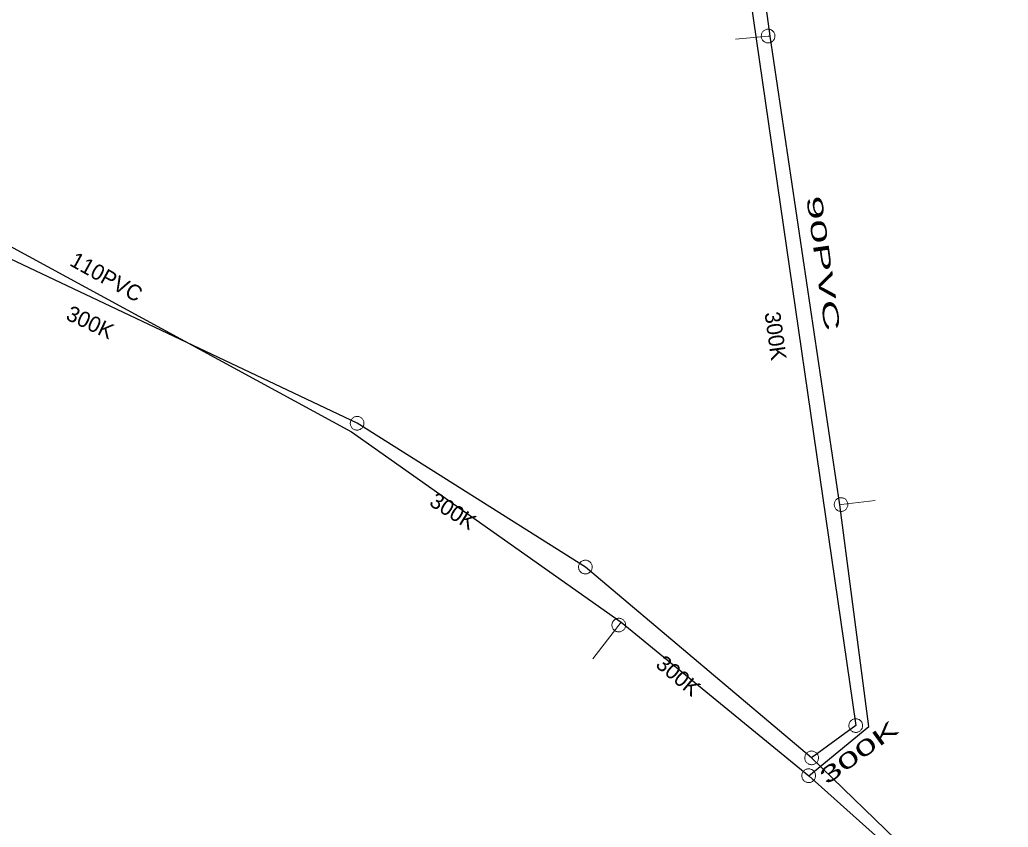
# Model space of a CAD drawing. Extents: x -741806 to -738704, y -1059275 to -1055387.
# Drawn here: x -740409.8 to -740346.6, y -1057628.5 to -1057576.9 of the extents above; entities that cross this region are included whole.
import ezdxf

# ---------------------------------------------------------------- set-up
doc = ezdxf.new("R2010")
doc.units = 0
doc.header["$LTSCALE"] = 0.4
for name, color, linetype, lineweight in [('2', 7, 'Continuous', 25), ('21', 7, 'Continuous', 13), ('3', 7, 'Continuous', 13), ('51', 7, 'Continuous', 13), ('52', 7, 'Continuous', 25)]:
    doc.layers.add(name, color=color, linetype=linetype, lineweight=lineweight)
doc.layers.add('5', color=7, linetype='Continuous')
doc.layers.add('53', color=7, linetype='Continuous')

msp = doc.modelspace()

# ---------------------------------------------------------------- linework, layer by layer
at = {"layer": '2'}
for p, q in [((-740363.55, -1057572.7), (-740356.39, -1057622.03)), ((-740388.249, -1057602.723), (-740420.289, -1057587.53)), ((-740373.666, -1057611.902), (-740388.249, -1057602.723)), ((-740359.21, -1057624.09), (-740373.666, -1057611.902)), ((-740356.39, -1057622.03), (-740359.21, -1057624.09)), ((-740346.649, -1057636.22), (-740359.21, -1057624.09))]:
    msp.add_line(p, q, dxfattribs=at)
at = {"layer": '21'}
for points in [[(-740361.855, -1057578.006), (-740361.989, -1057577.99), (-740364.079, -1057578.196)], [(-740357.41, -1057607.926), (-740357.329, -1057607.909), (-740355.149, -1057607.642)], [(-740371.388, -1057615.413), (-740371.53, -1057615.61), (-740373.197, -1057617.759)]]:
    msp.add_lwpolyline(points, dxfattribs=at)
at = {"layer": '3'}
for points in [[(-740388.619, -1057602.489), (-740388.64, -1057602.528), (-740388.658, -1057602.57), (-740388.672, -1057602.615), (-740388.681, -1057602.659), (-740388.685, -1057602.705), (-740388.685, -1057602.751), (-740388.679, -1057602.796), (-740388.669, -1057602.841), (-740388.654, -1057602.884), (-740388.635, -1057602.925), (-740388.611, -1057602.965), (-740388.584, -1057603.002), (-740388.553, -1057603.035), (-740388.519, -1057603.066), (-740388.481, -1057603.092), (-740388.441, -1057603.115), (-740388.399, -1057603.132), (-740388.356, -1057603.146), (-740388.31, -1057603.155), (-740388.264, -1057603.159), (-740388.219, -1057603.158), (-740388.174, -1057603.153), (-740388.129, -1057603.142), (-740388.086, -1057603.128), (-740388.044, -1057603.108), (-740388.005, -1057603.084), (-740387.968, -1057603.058), (-740387.934, -1057603.026), (-740387.904, -1057602.992), (-740387.878, -1057602.954), (-740387.856, -1057602.915), (-740387.838, -1057602.873), (-740387.824, -1057602.829), (-740387.815, -1057602.783), (-740387.811, -1057602.739), (-740387.811, -1057602.692), (-740387.817, -1057602.647), (-740387.827, -1057602.602), (-740387.842, -1057602.559), (-740387.861, -1057602.518), (-740387.885, -1057602.478), (-740387.912, -1057602.441), (-740387.943, -1057602.407), (-740387.977, -1057602.378), (-740388.015, -1057602.351), (-740388.055, -1057602.329), (-740388.097, -1057602.311), (-740388.14, -1057602.297), (-740388.186, -1057602.289), (-740388.232, -1057602.285), (-740388.277, -1057602.286), (-740388.323, -1057602.29), (-740388.367, -1057602.301), (-740388.41, -1057602.315), (-740388.452, -1057602.335), (-740388.492, -1057602.358), (-740388.528, -1057602.385), (-740388.562, -1057602.417), (-740388.592, -1057602.451), (-740388.618, -1057602.488)], [(-740374, -1057611.619), (-740374.027, -1057611.655), (-740374.05, -1057611.694), (-740374.07, -1057611.736), (-740374.085, -1057611.779), (-740374.095, -1057611.823), (-740374.101, -1057611.869), (-740374.102, -1057611.915), (-740374.099, -1057611.961), (-740374.089, -1057612.005), (-740374.076, -1057612.049), (-740374.058, -1057612.091), (-740374.037, -1057612.132), (-740374.01, -1057612.169), (-740373.981, -1057612.204), (-740373.947, -1057612.235), (-740373.91, -1057612.263), (-740373.871, -1057612.286), (-740373.83, -1057612.306), (-740373.786, -1057612.321), (-740373.741, -1057612.331), (-740373.696, -1057612.337), (-740373.651, -1057612.338), (-740373.605, -1057612.334), (-740373.56, -1057612.326), (-740373.516, -1057612.312), (-740373.474, -1057612.294), (-740373.434, -1057612.272), (-740373.396, -1057612.246), (-740373.362, -1057612.216), (-740373.33, -1057612.182), (-740373.303, -1057612.146), (-740373.279, -1057612.107), (-740373.259, -1057612.065), (-740373.245, -1057612.021), (-740373.234, -1057611.978), (-740373.228, -1057611.932), (-740373.228, -1057611.887), (-740373.232, -1057611.84), (-740373.241, -1057611.796), (-740373.253, -1057611.753), (-740373.271, -1057611.71), (-740373.293, -1057611.669), (-740373.319, -1057611.632), (-740373.349, -1057611.597), (-740373.383, -1057611.566), (-740373.419, -1057611.538), (-740373.458, -1057611.514), (-740373.5, -1057611.495), (-740373.543, -1057611.481), (-740373.588, -1057611.47), (-740373.633, -1057611.465), (-740373.679, -1057611.463), (-740373.725, -1057611.468), (-740373.77, -1057611.476), (-740373.814, -1057611.489), (-740373.856, -1057611.507), (-740373.896, -1057611.529), (-740373.934, -1057611.556), (-740373.968, -1057611.586), (-740373.999, -1057611.618)], [(-740356.743, -1057622.287), (-740356.715, -1057622.322), (-740356.682, -1057622.354), (-740356.646, -1057622.383), (-740356.608, -1057622.408), (-740356.567, -1057622.429), (-740356.524, -1057622.445), (-740356.48, -1057622.457), (-740356.435, -1057622.464), (-740356.389, -1057622.466), (-740356.344, -1057622.464), (-740356.298, -1057622.456), (-740356.253, -1057622.445), (-740356.211, -1057622.428), (-740356.17, -1057622.407), (-740356.132, -1057622.382), (-740356.096, -1057622.353), (-740356.064, -1057622.32), (-740356.035, -1057622.285), (-740356.011, -1057622.246), (-740355.99, -1057622.205), (-740355.974, -1057622.163), (-740355.962, -1057622.119), (-740355.955, -1057622.073), (-740355.952, -1057622.028), (-740355.955, -1057621.982), (-740355.963, -1057621.937), (-740355.974, -1057621.893), (-740355.991, -1057621.849), (-740356.012, -1057621.809), (-740356.038, -1057621.771), (-740356.066, -1057621.735), (-740356.098, -1057621.703), (-740356.134, -1057621.674), (-740356.173, -1057621.649), (-740356.213, -1057621.629), (-740356.256, -1057621.612), (-740356.3, -1057621.601), (-740356.346, -1057621.594), (-740356.391, -1057621.592), (-740356.437, -1057621.594), (-740356.482, -1057621.601), (-740356.527, -1057621.613), (-740356.569, -1057621.629), (-740356.61, -1057621.65), (-740356.648, -1057621.675), (-740356.684, -1057621.704), (-740356.716, -1057621.736), (-740356.745, -1057621.772), (-740356.769, -1057621.811), (-740356.79, -1057621.852), (-740356.806, -1057621.895), (-740356.819, -1057621.939), (-740356.825, -1057621.984), (-740356.828, -1057622.03), (-740356.825, -1057622.076), (-740356.818, -1057622.121), (-740356.806, -1057622.165), (-740356.789, -1057622.208), (-740356.768, -1057622.249), (-740356.744, -1057622.287)], [(-740359.524, -1057623.785), (-740359.553, -1057623.819), (-740359.58, -1057623.857), (-740359.602, -1057623.897), (-740359.62, -1057623.939), (-740359.633, -1057623.983), (-740359.642, -1057624.028), (-740359.646, -1057624.073), (-740359.646, -1057624.119), (-740359.639, -1057624.165), (-740359.629, -1057624.209), (-740359.614, -1057624.252), (-740359.595, -1057624.295), (-740359.571, -1057624.333), (-740359.544, -1057624.37), (-740359.513, -1057624.403), (-740359.478, -1057624.434), (-740359.44, -1057624.46), (-740359.401, -1057624.482), (-740359.358, -1057624.5), (-740359.314, -1057624.513), (-740359.27, -1057624.522), (-740359.225, -1057624.526), (-740359.178, -1057624.525), (-740359.133, -1057624.52), (-740359.088, -1057624.509), (-740359.045, -1057624.494), (-740359.004, -1057624.475), (-740358.964, -1057624.451), (-740358.928, -1057624.424), (-740358.894, -1057624.392), (-740358.864, -1057624.358), (-740358.838, -1057624.321), (-740358.815, -1057624.28), (-740358.798, -1057624.238), (-740358.784, -1057624.195), (-740358.775, -1057624.149), (-740358.772, -1057624.104), (-740358.773, -1057624.057), (-740358.778, -1057624.013), (-740358.788, -1057623.969), (-740358.803, -1057623.925), (-740358.822, -1057623.883), (-740358.846, -1057623.844), (-740358.873, -1057623.807), (-740358.905, -1057623.774), (-740358.939, -1057623.744), (-740358.977, -1057623.717), (-740359.017, -1057623.695), (-740359.059, -1057623.678), (-740359.103, -1057623.664), (-740359.148, -1057623.656), (-740359.193, -1057623.651), (-740359.239, -1057623.653), (-740359.285, -1057623.658), (-740359.33, -1057623.668), (-740359.373, -1057623.683), (-740359.414, -1057623.702), (-740359.454, -1057623.726), (-740359.49, -1057623.754), (-740359.524, -1057623.784)]]:
    msp.add_lwpolyline(points, dxfattribs=at)
at = {"layer": '51'}
for points in [[(-740362.422, -1057577.938), (-740362.426, -1057577.982), (-740362.424, -1057578.028), (-740362.417, -1057578.074), (-740362.406, -1057578.118), (-740362.39, -1057578.161), (-740362.37, -1057578.203), (-740362.346, -1057578.241), (-740362.318, -1057578.277), (-740362.285, -1057578.309), (-740362.25, -1057578.339), (-740362.212, -1057578.364), (-740362.171, -1057578.386), (-740362.129, -1057578.403), (-740362.085, -1057578.416), (-740362.04, -1057578.423), (-740361.994, -1057578.426), (-740361.948, -1057578.425), (-740361.903, -1057578.418), (-740361.859, -1057578.406), (-740361.815, -1057578.39), (-740361.775, -1057578.37), (-740361.736, -1057578.346), (-740361.7, -1057578.317), (-740361.667, -1057578.286), (-740361.638, -1057578.25), (-740361.612, -1057578.212), (-740361.591, -1057578.172), (-740361.574, -1057578.129), (-740361.562, -1057578.085), (-740361.553, -1057578.04), (-740361.551, -1057577.995), (-740361.553, -1057577.949), (-740361.559, -1057577.903), (-740361.57, -1057577.859), (-740361.586, -1057577.816), (-740361.607, -1057577.774), (-740361.631, -1057577.736), (-740361.659, -1057577.7), (-740361.692, -1057577.668), (-740361.726, -1057577.638), (-740361.765, -1057577.613), (-740361.805, -1057577.591), (-740361.848, -1057577.575), (-740361.891, -1057577.561), (-740361.937, -1057577.554), (-740361.983, -1057577.551), (-740362.028, -1057577.553), (-740362.073, -1057577.559), (-740362.118, -1057577.571), (-740362.161, -1057577.587), (-740362.202, -1057577.607), (-740362.241, -1057577.631), (-740362.277, -1057577.66), (-740362.31, -1057577.691), (-740362.339, -1057577.727), (-740362.365, -1057577.765), (-740362.386, -1057577.805), (-740362.403, -1057577.848), (-740362.415, -1057577.892), (-740362.422, -1057577.937)], [(-740356.892, -1057607.909), (-740356.894, -1057607.864), (-740356.901, -1057607.819), (-740356.913, -1057607.774), (-740356.929, -1057607.732), (-740356.95, -1057607.691), (-740356.975, -1057607.652), (-740357.004, -1057607.617), (-740357.036, -1057607.584), (-740357.072, -1057607.556), (-740357.11, -1057607.531), (-740357.151, -1057607.51), (-740357.194, -1057607.493), (-740357.238, -1057607.481), (-740357.283, -1057607.474), (-740357.329, -1057607.472), (-740357.375, -1057607.474), (-740357.42, -1057607.481), (-740357.464, -1057607.493), (-740357.507, -1057607.51), (-740357.548, -1057607.531), (-740357.586, -1057607.556), (-740357.622, -1057607.584), (-740357.654, -1057607.617), (-740357.683, -1057607.652), (-740357.708, -1057607.691), (-740357.729, -1057607.732), (-740357.745, -1057607.774), (-740357.757, -1057607.819), (-740357.764, -1057607.864), (-740357.767, -1057607.91), (-740357.764, -1057607.955), (-740357.757, -1057608), (-740357.745, -1057608.045), (-740357.729, -1057608.087), (-740357.708, -1057608.128), (-740357.683, -1057608.167), (-740357.654, -1057608.202), (-740357.622, -1057608.235), (-740357.586, -1057608.263), (-740357.548, -1057608.288), (-740357.507, -1057608.309), (-740357.464, -1057608.326), (-740357.42, -1057608.337), (-740357.375, -1057608.345), (-740357.329, -1057608.347), (-740357.283, -1057608.345), (-740357.238, -1057608.337), (-740357.194, -1057608.326), (-740357.151, -1057608.309), (-740357.11, -1057608.288), (-740357.072, -1057608.263), (-740357.036, -1057608.235), (-740357.004, -1057608.202), (-740356.975, -1057608.167), (-740356.95, -1057608.128), (-740356.929, -1057608.087), (-740356.913, -1057608.045), (-740356.901, -1057608), (-740356.894, -1057607.955), (-740356.892, -1057607.91)], [(-740371.785, -1057615.964), (-740371.748, -1057615.988), (-740371.707, -1057616.009), (-740371.664, -1057616.026), (-740371.62, -1057616.037), (-740371.575, -1057616.044), (-740371.528, -1057616.047), (-740371.483, -1057616.044), (-740371.438, -1057616.037), (-740371.394, -1057616.024), (-740371.351, -1057616.008), (-740371.31, -1057615.987), (-740371.271, -1057615.962), (-740371.236, -1057615.933), (-740371.204, -1057615.901), (-740371.175, -1057615.865), (-740371.15, -1057615.826), (-740371.129, -1057615.786), (-740371.113, -1057615.743), (-740371.102, -1057615.698), (-740371.095, -1057615.653), (-740371.093, -1057615.607), (-740371.095, -1057615.562), (-740371.103, -1057615.516), (-740371.114, -1057615.472), (-740371.131, -1057615.429), (-740371.152, -1057615.388), (-740371.177, -1057615.351), (-740371.207, -1057615.315), (-740371.239, -1057615.283), (-740371.275, -1057615.253), (-740371.313, -1057615.229), (-740371.353, -1057615.209), (-740371.397, -1057615.192), (-740371.44, -1057615.181), (-740371.486, -1057615.174), (-740371.532, -1057615.171), (-740371.578, -1057615.174), (-740371.623, -1057615.181), (-740371.667, -1057615.194), (-740371.709, -1057615.21), (-740371.75, -1057615.231), (-740371.789, -1057615.256), (-740371.824, -1057615.285), (-740371.857, -1057615.317), (-740371.885, -1057615.353), (-740371.91, -1057615.392), (-740371.93, -1057615.433), (-740371.947, -1057615.475), (-740371.958, -1057615.52), (-740371.965, -1057615.565), (-740371.967, -1057615.611), (-740371.966, -1057615.656), (-740371.958, -1057615.702), (-740371.946, -1057615.746), (-740371.929, -1057615.789), (-740371.908, -1057615.83), (-740371.883, -1057615.867), (-740371.854, -1057615.903), (-740371.822, -1057615.935), (-740371.786, -1057615.963)], [(-740359.061, -1057625.507), (-740359.034, -1057625.471), (-740359.011, -1057625.431), (-740358.991, -1057625.389), (-740358.977, -1057625.346), (-740358.967, -1057625.301), (-740358.962, -1057625.255), (-740358.962, -1057625.21), (-740358.966, -1057625.164), (-740358.976, -1057625.12), (-740358.99, -1057625.076), (-740359.008, -1057625.034), (-740359.031, -1057624.994), (-740359.057, -1057624.956), (-740359.088, -1057624.922), (-740359.122, -1057624.892), (-740359.159, -1057624.864), (-740359.198, -1057624.841), (-740359.24, -1057624.823), (-740359.284, -1057624.808), (-740359.329, -1057624.799), (-740359.374, -1057624.794), (-740359.42, -1057624.793), (-740359.465, -1057624.798), (-740359.51, -1057624.807), (-740359.554, -1057624.821), (-740359.596, -1057624.84), (-740359.635, -1057624.862), (-740359.673, -1057624.889), (-740359.707, -1057624.919), (-740359.738, -1057624.953), (-740359.765, -1057624.99), (-740359.788, -1057625.029), (-740359.807, -1057625.072), (-740359.821, -1057625.114), (-740359.831, -1057625.159), (-740359.836, -1057625.205), (-740359.836, -1057625.251), (-740359.832, -1057625.296), (-740359.822, -1057625.341), (-740359.808, -1057625.384), (-740359.79, -1057625.427), (-740359.767, -1057625.467), (-740359.74, -1057625.503), (-740359.711, -1057625.538), (-740359.676, -1057625.569), (-740359.639, -1057625.596), (-740359.6, -1057625.619), (-740359.559, -1057625.638), (-740359.515, -1057625.652), (-740359.47, -1057625.662), (-740359.424, -1057625.667), (-740359.379, -1057625.668), (-740359.333, -1057625.662), (-740359.288, -1057625.654), (-740359.244, -1057625.639), (-740359.202, -1057625.621), (-740359.163, -1057625.599), (-740359.125, -1057625.571), (-740359.091, -1057625.541), (-740359.061, -1057625.508)]]:
    msp.add_lwpolyline(points, dxfattribs=at)
at = {"layer": '52'}
for points in [[(-740359.399, -1057625.23), (-740355.557, -1057622.09), (-740357.41, -1057607.926), (-740361.855, -1057578.006), (-740362.166, -1057575.796), (-740362.5, -1057573.79)], [(-740503.249, -1057612.745), (-740480.638, -1057607.754), (-740465.682, -1057599.577), (-740452.151, -1057592.668), (-740420.197, -1057586.102), (-740388.602, -1057603.262), (-740371.388, -1057615.413), (-740359.399, -1057625.23), (-740352.519, -1057631.399), (-740349.517, -1057633.908)]]:
    msp.add_lwpolyline(points, dxfattribs=at)

# ---------------------------------------------------------------- texts
at = {"layer": '5'}
for rotation, p in [(335, (-740406.926, -1057596.063)), (278, (-740362.221, -1057595.67)), (328, (-740383.706, -1057607.927)), (320, (-740369.246, -1057618.224))]:
    msp.add_text('300K', height=1, rotation=rotation, dxfattribs=at).set_placement(p)
at = {"layer": '5', "width": 1.85}
msp.add_text('300K', height=1, rotation=36, dxfattribs=at).set_placement((-740358.243, -1057625.842))
at = {"layer": '53', "width": 2.05}
msp.add_text('90PVC ', height=1, rotation=278, dxfattribs=at).set_placement((-740359.563, -1057588.272))
at = {"layer": '53'}
msp.add_text('110PVC', height=1, rotation=331, dxfattribs=at).set_placement((-740406.683, -1057592.603))

doc.saveas('drawing.dxf')
